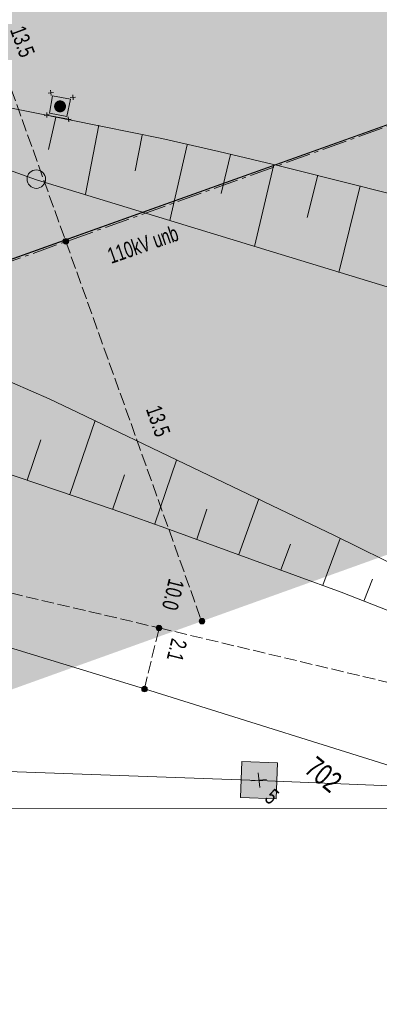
# Model space of a CAD drawing. Header units: metres. Extents: x -740 to 758, y -633 to 854.
# Tile 258 of 656: x -288 to -276, y 233 to 266. Entities that reach past the tile are written whole.
import ezdxf

# ---------------------------------------------------------------- set-up
doc = ezdxf.new("R2010")
doc.units = ezdxf.units.M
doc.header["$MEASUREMENT"] = 0
doc.linetypes.add('416_125', pattern=[0.5408, 0.416, -0.1248])
doc.linetypes.add('832_166_125_166', pattern=[1.2896, 0.832, -0.1664, 0.1248, -0.1664])
for name, color, linetype in [('Grundkarte.LOVION', 7, 'Continuous'), ('Strom.LOVION', 7, 'Continuous'), ('StromBemass.LOVION', 7, 'Continuous'), ('Telko.LOVION', 7, 'Continuous'), ('ViewBounds.LOVION', 7, 'Continuous')]:
    doc.layers.add(name, color=color, linetype=linetype)
doc.styles.add('ERSTELLTER_STIL_1', font='arial.ttf')

msp = doc.modelspace()

# ---------------------------------------------------------------- hatches: boundary and pattern name
at = {"layer": 'Strom.LOVION', "linetype": 'Continuous', "lineweight": 18}
for color, points in [(230, [(-315.279, 262.647), (-311.176, 235.339), (-198.488, 275.78), (-202.566, 302.986)]), (1, [(-286.477, 263.005), (-286.462, 263.025), (-286.45, 263.047), (-286.441, 263.071), (-286.435, 263.095), (-286.432, 263.12), (-286.432, 263.145), (-286.435, 263.17), (-286.441, 263.195), (-286.451, 263.218), (-286.463, 263.24), (-286.478, 263.26), (-286.495, 263.278), (-286.514, 263.294), (-286.536, 263.308), (-286.558, 263.318), (-286.582, 263.326), (-286.607, 263.331), (-286.632, 263.332), (-286.657, 263.331), (-286.682, 263.326), (-286.706, 263.318), (-286.728, 263.307), (-286.75, 263.294), (-286.769, 263.278), (-286.786, 263.259), (-286.801, 263.239), (-286.813, 263.217), (-286.822, 263.193), (-286.828, 263.169), (-286.831, 263.144), (-286.831, 263.119), (-286.828, 263.094), (-286.822, 263.07), (-286.812, 263.046), (-286.8, 263.024), (-286.785, 263.004), (-286.768, 262.986), (-286.749, 262.97), (-286.727, 262.956), (-286.705, 262.946), (-286.681, 262.938), (-286.656, 262.933), (-286.631, 262.932), (-286.606, 262.934), (-286.581, 262.938), (-286.557, 262.946), (-286.534, 262.957), (-286.513, 262.971), (-286.494, 262.987)]), (1, [(-286.575, 263.084), (-286.569, 263.091), (-286.565, 263.099), (-286.562, 263.107), (-286.56, 263.116), (-286.558, 263.125), (-286.558, 263.134), (-286.56, 263.143), (-286.562, 263.151), (-286.565, 263.16), (-286.57, 263.168), (-286.575, 263.175), (-286.581, 263.181), (-286.588, 263.187), (-286.596, 263.192), (-286.604, 263.196), (-286.612, 263.198), (-286.621, 263.2), (-286.63, 263.201), (-286.639, 263.2), (-286.648, 263.198), (-286.656, 263.196), (-286.664, 263.192), (-286.672, 263.187), (-286.679, 263.181), (-286.685, 263.175), (-286.69, 263.167), (-286.695, 263.159), (-286.698, 263.151), (-286.7, 263.142), (-286.701, 263.133), (-286.701, 263.124), (-286.7, 263.116), (-286.698, 263.107), (-286.694, 263.099), (-286.69, 263.091), (-286.685, 263.083), (-286.679, 263.077), (-286.672, 263.071), (-286.664, 263.066), (-286.656, 263.063), (-286.647, 263.06), (-286.639, 263.058), (-286.63, 263.058), (-286.621, 263.058), (-286.612, 263.06), (-286.603, 263.063), (-286.595, 263.067), (-286.588, 263.071), (-286.581, 263.077)])]:
    msp.add_hatch(color=color, dxfattribs=at).paths.add_polyline_path(points)
at = {"layer": 'StromBemass.LOVION', "linetype": 'Continuous', "lineweight": 13}
for points in [[(-286.365, 258.547), (-286.358, 258.556), (-286.353, 258.566), (-286.348, 258.577), (-286.346, 258.589), (-286.344, 258.6), (-286.344, 258.612), (-286.346, 258.623), (-286.349, 258.635), (-286.353, 258.646), (-286.359, 258.656), (-286.366, 258.665), (-286.374, 258.674), (-286.383, 258.681), (-286.393, 258.688), (-286.403, 258.693), (-286.414, 258.696), (-286.426, 258.698), (-286.437, 258.699), (-286.449, 258.698), (-286.461, 258.696), (-286.472, 258.692), (-286.482, 258.687), (-286.492, 258.681), (-286.501, 258.673), (-286.509, 258.665), (-286.516, 258.655), (-286.522, 258.645), (-286.526, 258.634), (-286.529, 258.623), (-286.53, 258.611), (-286.53, 258.6), (-286.529, 258.588), (-286.526, 258.577), (-286.521, 258.566), (-286.516, 258.556), (-286.509, 258.546), (-286.501, 258.538), (-286.492, 258.53), (-286.482, 258.524), (-286.471, 258.519), (-286.46, 258.515), (-286.449, 258.513), (-286.437, 258.513), (-286.425, 258.513), (-286.414, 258.516), (-286.403, 258.519), (-286.392, 258.524), (-286.382, 258.531), (-286.373, 258.538)], [(-286.361, 258.546), (-286.354, 258.555), (-286.348, 258.566), (-286.344, 258.577), (-286.341, 258.588), (-286.34, 258.6), (-286.34, 258.611), (-286.341, 258.623), (-286.344, 258.634), (-286.349, 258.645), (-286.354, 258.655), (-286.361, 258.665), (-286.369, 258.673), (-286.378, 258.681), (-286.388, 258.687), (-286.399, 258.692), (-286.41, 258.696), (-286.422, 258.698), (-286.433, 258.699), (-286.445, 258.698), (-286.457, 258.696), (-286.468, 258.692), (-286.478, 258.687), (-286.488, 258.681), (-286.497, 258.673), (-286.505, 258.664), (-286.512, 258.655), (-286.518, 258.645), (-286.522, 258.634), (-286.525, 258.622), (-286.526, 258.611), (-286.526, 258.599), (-286.525, 258.587), (-286.522, 258.576), (-286.518, 258.565), (-286.512, 258.555), (-286.505, 258.545), (-286.497, 258.537), (-286.488, 258.529), (-286.478, 258.523), (-286.467, 258.518), (-286.456, 258.515), (-286.445, 258.512), (-286.433, 258.512), (-286.421, 258.512), (-286.41, 258.515), (-286.398, 258.518), (-286.388, 258.523), (-286.378, 258.53), (-286.369, 258.537)], [(-281.796, 245.797), (-281.789, 245.806), (-281.783, 245.816), (-281.779, 245.827), (-281.776, 245.839), (-281.775, 245.85), (-281.775, 245.862), (-281.776, 245.873), (-281.779, 245.885), (-281.784, 245.896), (-281.789, 245.906), (-281.796, 245.915), (-281.804, 245.924), (-281.813, 245.931), (-281.823, 245.938), (-281.834, 245.942), (-281.845, 245.946), (-281.857, 245.948), (-281.868, 245.949), (-281.88, 245.948), (-281.891, 245.946), (-281.903, 245.942), (-281.913, 245.937), (-281.923, 245.931), (-281.932, 245.923), (-281.94, 245.915), (-281.947, 245.905), (-281.952, 245.895), (-281.957, 245.884), (-281.96, 245.873), (-281.961, 245.861), (-281.961, 245.85), (-281.959, 245.838), (-281.956, 245.827), (-281.952, 245.816), (-281.946, 245.805), (-281.94, 245.796), (-281.932, 245.788), (-281.922, 245.78), (-281.913, 245.774), (-281.902, 245.769), (-281.891, 245.765), (-281.879, 245.763), (-281.868, 245.762), (-281.856, 245.763), (-281.844, 245.765), (-281.833, 245.769), (-281.823, 245.774), (-281.813, 245.78), (-281.804, 245.788)], [(-283.239, 245.568), (-283.232, 245.578), (-283.226, 245.588), (-283.222, 245.599), (-283.219, 245.611), (-283.218, 245.623), (-283.218, 245.634), (-283.219, 245.646), (-283.222, 245.658), (-283.227, 245.669), (-283.232, 245.679), (-283.239, 245.689), (-283.247, 245.697), (-283.257, 245.705), (-283.267, 245.711), (-283.277, 245.716), (-283.289, 245.72), (-283.3, 245.722), (-283.312, 245.723), (-283.324, 245.722), (-283.336, 245.719), (-283.347, 245.716), (-283.358, 245.711), (-283.368, 245.704), (-283.377, 245.697), (-283.385, 245.688), (-283.392, 245.678), (-283.397, 245.668), (-283.402, 245.657), (-283.405, 245.646), (-283.406, 245.634), (-283.406, 245.622), (-283.404, 245.61), (-283.401, 245.599), (-283.397, 245.588), (-283.391, 245.577), (-283.384, 245.568), (-283.376, 245.559), (-283.367, 245.552), (-283.357, 245.545), (-283.346, 245.54), (-283.335, 245.537), (-283.323, 245.535), (-283.311, 245.534), (-283.3, 245.535), (-283.288, 245.537), (-283.277, 245.541), (-283.266, 245.546), (-283.256, 245.552), (-283.247, 245.56)], [(-283.725, 243.52), (-283.718, 243.529), (-283.712, 243.54), (-283.708, 243.551), (-283.705, 243.562), (-283.703, 243.574), (-283.703, 243.586), (-283.705, 243.598), (-283.708, 243.609), (-283.712, 243.621), (-283.718, 243.631), (-283.725, 243.641), (-283.733, 243.649), (-283.742, 243.657), (-283.752, 243.663), (-283.763, 243.668), (-283.774, 243.672), (-283.786, 243.674), (-283.798, 243.675), (-283.81, 243.674), (-283.822, 243.672), (-283.833, 243.668), (-283.844, 243.663), (-283.854, 243.656), (-283.863, 243.649), (-283.871, 243.64), (-283.878, 243.63), (-283.884, 243.62), (-283.888, 243.609), (-283.891, 243.597), (-283.892, 243.586), (-283.892, 243.574), (-283.891, 243.562), (-283.888, 243.55), (-283.883, 243.539), (-283.878, 243.529), (-283.871, 243.519), (-283.862, 243.511), (-283.853, 243.503), (-283.843, 243.497), (-283.832, 243.492), (-283.821, 243.488), (-283.809, 243.486), (-283.797, 243.485), (-283.786, 243.486), (-283.774, 243.488), (-283.763, 243.492), (-283.752, 243.497), (-283.742, 243.503), (-283.733, 243.511)]]:
    msp.add_hatch(color=7, dxfattribs=at).paths.add_polyline_path(points)
at = {"layer": 'Telko.LOVION', "linetype": 'Continuous', "lineweight": 13}
msp.add_hatch(color=7, dxfattribs=at).paths.add_polyline_path([(-279.331, 241.098), (-280.532, 241.143), (-280.578, 239.942), (-279.376, 239.897)])

# ---------------------------------------------------------------- linework, layer by layer
at = {"layer": 'Grundkarte.LOVION', "color": 7, "linetype": 'Continuous', "lineweight": 13}
for points in [[(-344.083, 251.023), (-313.442, 248.994), (-200.615, 289.374)], [(-271.704, 259.223), (-276.736, 260.504), (-279.281, 261.142), (-281.308, 261.623), (-283.213, 262.058), (-285.202, 262.454), (-288.76, 263.171), (-290.568, 263.526), (-291.993, 263.889), (-293.599, 264.294), (-295.6, 264.807), (-296.939, 265.208), (-299.586, 265.984), (-302.307, 266.605), (-303.422, 266.821), (-304.232, 266.948), (-305.736, 267.215), (-287.422, 260.671), (-252.082, 249.88)], [(-314.305, 263.865), (-307.099, 260.905), (-304.909, 259.966), (-303.798, 259.484), (-301.464, 258.589), (-299.595, 257.914), (-298.373, 257.502), (-296.691, 256.927), (-295.837, 256.656), (-293.088, 255.743), (-291.71, 255.257), (-290.391, 254.765), (-289.286, 254.341), (-288.233, 253.853), (-286.999, 253.323), (-286.037, 252.856), (-282.441, 251.139), (-277.418, 248.733), (-274.932, 247.498)], [(-286.77, 262.774), (-287.019, 261.686)], [(-285.325, 262.502), (-285.778, 260.181)], [(-283.874, 262.171), (-284.111, 260.965)], [(-282.364, 261.845), (-282.944, 259.306)], [(-280.913, 261.514), (-281.229, 260.212)], [(-279.462, 261.183), (-280.109, 258.43)], [(-277.979, 260.826), (-278.342, 259.401)], [(-276.555, 260.463), (-277.275, 257.555)], [(-274.313, 245.697), (-277.202, 246.833), (-280.267, 247.952), (-283.087, 248.977), (-284.587, 249.51), (-286.055, 250.017), (-288.073, 250.706), (-289.691, 251.228), (-291.489, 251.791), (-292.098, 251.968), (-299.013, 253.774), (-301.169, 254.361), (-302.749, 254.798), (-303.635, 255.096), (-304.612, 255.414), (-305.861, 255.794), (-308.338, 256.646), (-311.588, 257.54)], [(-286.301, 250.111), (-285.449, 252.588)], [(-287.737, 250.591), (-287.277, 251.937)], [(-283.455, 249.118), (-282.719, 251.259)], [(-284.865, 249.631), (-284.473, 250.762)], [(-280.636, 248.093), (-279.961, 249.962)], [(-282.045, 248.606), (-281.701, 249.615)], [(-277.816, 247.069), (-277.23, 248.633)], [(-279.226, 247.581), (-278.896, 248.441)], [(-276.433, 246.524), (-276.15, 247.261)]]:
    msp.add_lwpolyline(points, dxfattribs=at)
at = {"layer": 'Grundkarte.LOVION', "color": 253, "linetype": 'Continuous', "lineweight": 18}
for points in [[(-156.128, 216.465), (-195.814, 235.136), (-213.269, 241.35), (-229.912, 245.013), (-252.082, 249.88), (-287.422, 260.671), (-305.736, 267.215), (-311.188, 269.165), (-310.218, 256.521), (-334.054, 263.619), (-344.709, 268.607), (-369.067, 276.51), (-374.528, 278.252), (-369.067, 276.51), (-344.709, 268.607), (-334.054, 263.619), (-310.218, 256.521), (-308.524, 234.667), (-325.539, 235.782)], [(-325.539, 235.782), (-308.524, 234.667), (-307.421, 221.268), (-307.413, 220.885), (-307.421, 221.268), (-308.524, 234.667), (-310.218, 256.521), (-311.188, 269.165), (-305.736, 267.215), (-287.422, 260.671), (-252.082, 249.88), (-229.912, 245.013), (-223.878, 173.014), (-246.993, 171.227)]]:
    msp.add_lwpolyline(points, dxfattribs=at)
at = {"layer": 'Grundkarte.LOVION', "color": 8, "linetype": 'Continuous', "lineweight": 18}
for points in [[(-213.269, 241.35), (-229.912, 245.013), (-252.082, 249.88), (-287.422, 260.671), (-305.736, 267.215), (-311.188, 269.165), (-310.218, 256.521), (-334.054, 263.619)], [(-334.054, 263.619), (-310.218, 256.521), (-308.524, 234.667), (-325.539, 235.782), (-308.524, 234.667), (-307.421, 221.268), (-307.413, 220.885), (-307.421, 221.268), (-308.524, 234.667), (-310.218, 256.521), (-311.188, 269.165), (-305.736, 267.215), (-287.422, 260.671), (-252.082, 249.88), (-229.912, 245.013), (-223.878, 173.014)]]:
    msp.add_lwpolyline(points, dxfattribs=at)
at = {"layer": 'Grundkarte.LOVION', "color": 9, "linetype": 'Continuous', "lineweight": 18}
msp.add_circle((-287.429, 260.691), 0.311, dxfattribs=at)
at = {"layer": 'Strom.LOVION', "color": 194, "linetype": '832_166_125_166', "lineweight": 18}
msp.add_lwpolyline([(-200.556, 289.38), (-313.234, 248.985)], dxfattribs=at)
at = {"layer": 'Strom.LOVION', "color": 250, "linetype": 'Continuous', "lineweight": 18}
for points in [[(-286.947, 263.673), (-286.93, 263.497)], [(-287.026, 263.577), (-286.851, 263.594)], [(-286.287, 263.427), (-286.112, 263.444)], [(-286.208, 263.524), (-286.191, 263.348)], [(-287.16, 262.825), (-287, 262.855)], [(-287.08, 262.921), (-287.079, 262.759)], [(-286.437, 262.688), (-286.261, 262.706)], [(-286.358, 262.785), (-286.34, 262.609)]]:
    msp.add_lwpolyline(points, dxfattribs=at)
at = {"layer": 'Strom.LOVION', "color": 7, "linetype": 'Continuous', "lineweight": 13}
msp.add_lwpolyline([(-286.403, 262.795), (-286.282, 263.369), (-286.884, 263.487), (-286.99, 262.9)], close=True, dxfattribs=at)
msp.add_lwpolyline([(-287.072, 262.833), (-286.349, 262.697)], dxfattribs=at)
at = {"layer": 'Strom.LOVION', "color": 1, "linetype": 'Continuous', "lineweight": 18}
msp.add_lwpolyline([(-216.531, 195.515), (-218.535, 219.644), (-218.32, 221.675), (-218.547, 222.184), (-218.872, 222.478), (-226.358, 225.588), (-235.89, 228.764), (-245.429, 231.866), (-255.023, 234.77), (-264.597, 237.765), (-274.228, 240.592), (-283.801, 243.587), (-292.728, 246.32)], dxfattribs=at)
at = {"layer": 'StromBemass.LOVION', "color": 7, "linetype": '416_125', "lineweight": 13}
for points in [[(-291.007, 271.345), (-286.436, 258.595), (-281.88, 245.858)], [(-293.032, 247.916), (-283.306, 245.63), (-273.578, 243.316), (-263.833, 240.988), (-254.104, 238.673), (-224.903, 231.715), (-217.111, 229.862)], [(-283.801, 243.587), (-283.306, 245.63)]]:
    msp.add_lwpolyline(points, dxfattribs=at)
at = {"layer": 'StromBemass.LOVION', "color": 7, "linetype": 'Continuous', "lineweight": 13}
for centre, radius in [((-286.437, 258.606), 0.0932), ((-286.433, 258.605), 0.0934), ((-281.868, 245.856), 0.0932), ((-283.312, 245.628), 0.0944), ((-283.798, 243.58), 0.0947)]:
    msp.add_circle(centre, radius, dxfattribs=at)
at = {"layer": 'Telko.LOVION', "color": 1, "linetype": 'Continuous', "lineweight": 18}
for points in [[(-344.019, 250.97), (-313.416, 249.026), (-200.612, 289.345), (-100.035, 284.681)], [(-162.187, 209.06), (-164.143, 209.268), (-170.287, 209.687), (-172.718, 211.872), (-182.158, 219.55), (-187.403, 223.323), (-194.797, 227.758), (-204.205, 231.774), (-216.441, 235.099), (-234.31, 237.697), (-242.853, 239.98), (-251.736, 240.441), (-269.79, 240.095), (-279.953, 240.505), (-292.766, 240.967), (-309.194, 239.553), (-326.969, 236.958)]]:
    msp.add_lwpolyline(points, dxfattribs=at)
at = {"layer": 'Telko.LOVION', "color": 7, "linetype": 'Continuous', "lineweight": 13}
msp.add_lwpolyline([(-279.331, 241.098), (-279.376, 239.897), (-280.578, 239.942), (-280.532, 241.143)], close=True, dxfattribs=at)
msp.add_lwpolyline([(-279.331, 241.098), (-279.376, 239.897), (-280.578, 239.942), (-280.532, 241.143)], close=True, dxfattribs=at)
for points in [[(-280.203, 240.495), (-279.705, 240.544)], [(-279.979, 240.769), (-279.93, 240.271)]]:
    msp.add_lwpolyline(points, dxfattribs=at)
at = {"layer": 'ViewBounds.LOVION', "color": 1, "linetype": 'Continuous', "lineweight": 18}
msp.add_lwpolyline([(528.379, 238.399), (527.852, -123.837), (-505.561, -122.336), (-505.035, 239.901)], close=True, dxfattribs=at)

# ---------------------------------------------------------------- texts
at = {"layer": 'Strom.LOVION', "color": 194, "linetype": 'Continuous', "lineweight": 18, "insert": (-284.914, 257.837), "char_height": 0.53354, "attachment_point": 7, "rotation": 19.2432, "style": 'ERSTELLTER_STIL_1'}
msp.add_mtext('{\\A1;\\W0.68636x;110kV unb }', dxfattribs=at)
at = {"layer": 'StromBemass.LOVION', "color": 7, "linetype": 'Continuous', "lineweight": 13, "attachment_point": 7, "style": 'ERSTELLTER_STIL_1'}
for s, insert, char_height, rotation in [('{\\A1;\\W0.71558x;13.5}', (-288.327, 265.701), 0.53354, 290.2456), ('{\\A1;\\W0.71559x;13.5}', (-283.766, 252.974), 0.53354, 289.2455), ('{\\A1;\\W0.71557x;10.0}', (-282.98, 247.319), 0.53355, 256.2454), ('{\\A1;\\W0.71559x;2.1}', (-282.879, 245.31), 0.53354, 256.2451)]:
    msp.add_mtext(s, dxfattribs=dict(at, insert=insert, char_height=char_height, rotation=rotation))
at = {"layer": 'Telko.LOVION', "color": 7, "linetype": 'Continuous', "lineweight": 13, "insert": (-278.481, 240.807), "char_height": 0.7114, "attachment_point": 7, "rotation": 320.5839, "style": 'ERSTELLTER_STIL_1'}
msp.add_mtext('{\\A1;\\W0.71558x;702}', dxfattribs=at)
at = {"layer": 'Telko.LOVION', "color": 250, "linetype": 'Continuous', "lineweight": 18, "insert": (-279.808, 239.855), "char_height": 0.53355, "attachment_point": 7, "rotation": 320.5841, "style": 'ERSTELLTER_STIL_1'}
msp.add_mtext('{\\A1;\\W0.71557x;5}', dxfattribs=at)

doc.saveas('drawing.dxf')
